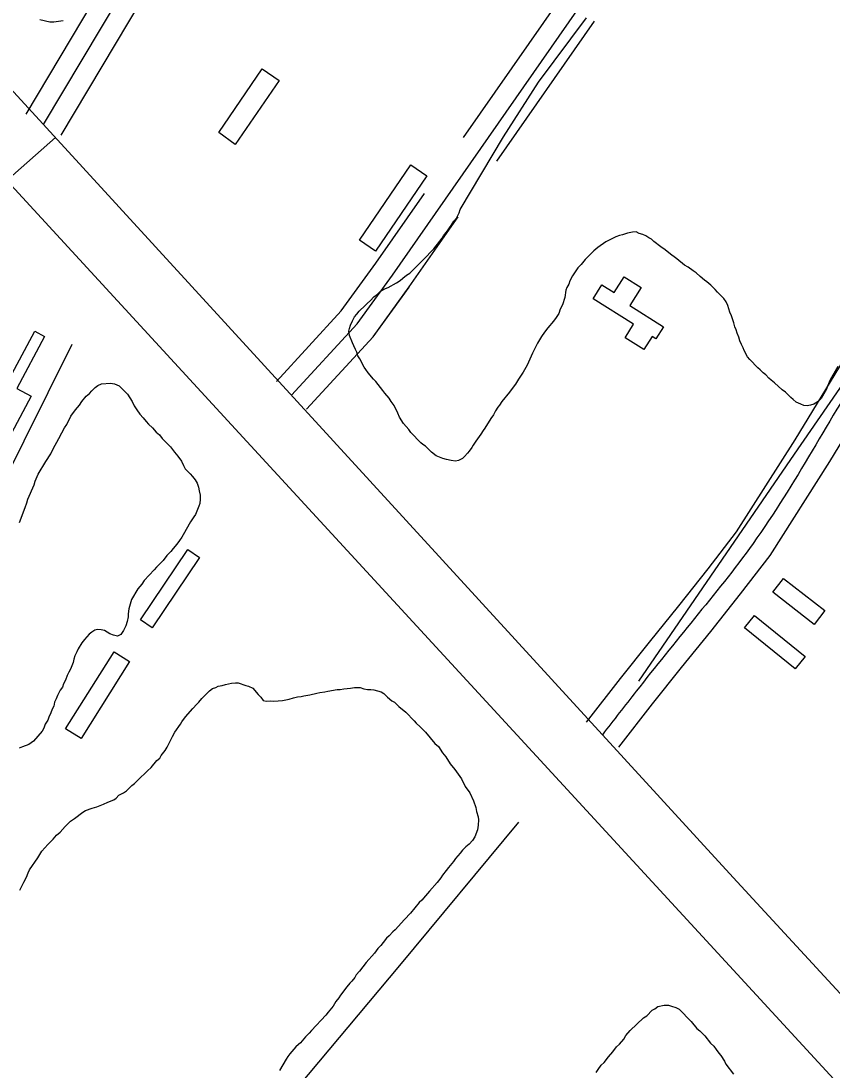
# Model space of a CAD drawing. Extents: x 3887375 to 3925618, y 296674 to 322633.
# Drawn here: x 3895997 to 3896591, y 306817 to 307586 of the extents above; entities that cross this region are included whole.
import ezdxf

# ---------------------------------------------------------------- set-up
doc = ezdxf.new("R2010")
doc.units = 0
for name, color, linetype in [('V-BLDG-OTLN', 7, 'Continuous'), ('V-RIVR-EDGE', 7, 'Continuous'), ('V-ROAD-CNTR', 7, 'Continuous'), ('V-SITE-VEGE', 7, 'Continuous'), ('V-TOPO-SHOR', 7, 'Continuous')]:
    doc.layers.add(name, color=color, linetype=linetype)

msp = doc.modelspace()

# ---------------------------------------------------------------- linework, layer by layer
at = {"layer": 'V-BLDG-OTLN'}
for points in [[(3896141.93, 307503.92), (3896173.77, 307550.56), (3896186.11, 307542.14), (3896154.07, 307495.2)], [(3896244.97, 307424.96), (3896282.71, 307480.37), (3896294.5, 307472.34), (3896256.75, 307416.92)], [(3896416.25, 307382.19), (3896422.66, 307392.35), (3896431.68, 307386.67), (3896438.93, 307398.16), (3896451.43, 307390.27), (3896443.18, 307377.19), (3896467.82, 307361.65), (3896462.25, 307352.81), (3896459.55, 307354.51), (3896453.46, 307344.86), (3896439.59, 307353.61), (3896445.84, 307363.52)], [(3895926.12, 307307.48), (3895951.31, 307354.97), (3895977.03, 307341.32), (3895970.39, 307328.81), (3895986.79, 307320.11), (3896007.1, 307358.4), (3896014.3, 307354.58), (3895993.99, 307316.29), (3896004.58, 307310.67), (3895986.02, 307275.7)], [(3896127.92, 307192.52), (3896093.1, 307141.05), (3896084.57, 307146.83), (3896119.38, 307198.3)], [(3896547.93, 307167.06), (3896555.8, 307177.15), (3896586.01, 307153.57), (3896578.13, 307143.48)], [(3896527.22, 307141.03), (3896534.4, 307149.92), (3896571.54, 307119.93), (3896564.35, 307111.04)], [(3896065.27, 307123.44), (3896076.67, 307116.25), (3896041.14, 307059.87), (3896029.74, 307067.05)]]:
    msp.add_lwpolyline(points, close=True, dxfattribs=at)
at = {"layer": 'V-RIVR-EDGE'}
msp.add_spline([(3894498.05, 310522.42), (3894530.03, 310496.11), (3894553.78, 310474.69), (3894579.94, 310451.31), (3894614.83, 310419.17), (3894633.24, 310400.67), (3894662.79, 310372.43), (3894685.08, 310353.44), (3894692.35, 310347.11), (3894709.79, 310328.13), (3894746.59, 310285.3), (3894785.84, 310252.18), (3894809.57, 310225.9), (3894830.41, 310205.45), (3894852.71, 310189.85), (3894866.75, 310171.85), (3894915.18, 310120.25), (3894950.06, 310083.74), (3894971.37, 310062.81), (3894999, 310039.43), (3895025.16, 310017.03), (3895052.79, 309992.68), (3895092.99, 309952.27), (3895110.91, 309932.8), (3895141.44, 309903.1), (3895188.91, 309855.88), (3895222.82, 309821.31), (3895255.75, 309784.32), (3895319.22, 309722.49), (3895350.7, 309688.42), (3895358.44, 309676.26), (3895364.73, 309669.44), (3895374.92, 309663.11), (3895388.97, 309650.44), (3895410.77, 309628.05), (3895448.54, 309583.28), (3895480.52, 309554.06), (3895503.76, 309527.78), (3895533.8, 309499.54), (3895577.4, 309454.75), (3895606.95, 309425.54), (3895653.45, 309378.81), (3895685.92, 309349.1), (3895719.83, 309314.54), (3895749.38, 309285.81), (3895790.55, 309242.49), (3895837.06, 309195.75), (3895863.69, 309164.12), (3895900.02, 309127.61), (3895944.1, 309081.37), (3895955.73, 309070.65), (3895974.63, 309054.58), (3896002.25, 309033.14), (3896032.78, 309003.93), (3896062.81, 308972.29), (3896082.67, 308950.39), (3896119.48, 308911.93), (3896139.34, 308892.46), (3896151.96, 308889.51), (3896163.12, 308883.66), (3896167.95, 308873.93), (3896170.35, 308862.27), (3896184.39, 308844.27), (3896211.03, 308816.04), (3896224.12, 308810.18), (3896236.73, 308802.37), (3896249.8, 308786.8), (3896255.61, 308776.59), (3896270.64, 308766.35), (3896280.32, 308753.22), (3896295.82, 308737.15), (3896375.27, 308661.2), (3896425.17, 308610.08), (3896464.41, 308570.65), (3896519.63, 308515.64), (3896548.69, 308483.03), (3896563.22, 308467.45), (3896597.61, 308430.94), (3896635.89, 308396.37), (3896666.41, 308365.7), (3896681.42, 308349.64), (3896712.43, 308320.42), (3896746.34, 308287.31), (3896777.36, 308260.04), (3896801.58, 308235.7), (3896820.47, 308215.26), (3896842.76, 308195.29), (3896851.46, 308181.19), (3896882.46, 308148.57), (3896918.81, 308116.43), (3896962.9, 308074.56), (3896997.76, 308033.19), (3897029.24, 307998.63), (3897042.32, 307985), (3897083.5, 307945.57), (3897107.23, 307918.31), (3897123.21, 307898.85), (3897130, 307898.83), (3897142.13, 307892.97), (3897145.99, 307882.28), (3897149.85, 307874.01), (3897162.93, 307860.38), (3897188.6, 307833.12), (3897229.29, 307788.83), (3897267.56, 307752.31), (3897300.5, 307715.81), (3897334.4, 307680.27), (3897361.53, 307651.07), (3897384.78, 307628.19), (3897411.42, 307598.98), (3897445.81, 307563.45), (3897494.26, 307516.71), (3897543.17, 307462.68), (3897584.83, 307418.38), (3897609.05, 307394.04), (3897646.83, 307355.58), (3897678.81, 307323.94), (3897715.15, 307290.34), (3897751.96, 307253.34), (3897766.97, 307236.31), (3897837.68, 307158.43), (3897886.6, 307104.4), (3897936, 307048.43), (3897965.54, 307015.34), (3898010.59, 306970.06), (3898027.54, 306949.14), (3898044.99, 306935.98), (3898063.87, 306914.08), (3898089.05, 306882.46), (3898117.14, 306854.7), (3898160.23, 306801.18), (3898195.59, 306763.7), (3898235.79, 306719.89), (3898261.46, 306693.6), (3898297.3, 306650.78), (3898332.65, 306612.33), (3898369.94, 306568.04), (3898397.54, 306534.95), (3898422.23, 306505.75), (3898462.9, 306455.14), (3898495.34, 306417.18), (3898521.97, 306382.15), (3898601.37, 306284.34), (3898652.22, 306228.37), (3898693.37, 306177.28), (3898729.68, 306130.57), (3898777.13, 306074.12), (3898825.55, 306014.26), (3898848.79, 305986.04), (3898903.98, 305917.43), (3898957.25, 305854.65), (3898984.35, 305818.16), (3899049.73, 305744.67), (3899107.84, 305679.45), (3899129.14, 305651.72), (3899142.69, 305630.31), (3899156.24, 305611.83), (3899175.12, 305587.98), (3899224.03, 305529.59), (3899255.99, 305493.57), (3899288.9, 305449.3), (3899312.61, 305415.24), (3899375.55, 305336.9), (3899410.9, 305296.02), (3899442.85, 305252.24), (3899470.43, 305211.86), (3899531.42, 305133.52), (3899579.35, 305071.24), (3899616.14, 305025.99), (3899647.13, 304986.09), (3899690.7, 304931.1), (3899729.41, 304876.62), (3899753.62, 304846.93), (3899770.56, 304821.64), (3899817.5, 304755.48), (3899845.56, 304713.16), (3899868.3, 304677.16), (3899889.6, 304650.4), (3899911.39, 304623.64), (3899955.44, 304569.14), (3899987.39, 304526.81), (3900012.56, 304494.21), (3900025.63, 304476.21), (3900037.24, 304456.75), (3900061.94, 304431.93), (3900070.67, 304424.13), (3900074.53, 304414.41), (3900074.99, 304404.21), (3900073.03, 304397.9), (3900071.55, 304388.68), (3900071.54, 304383.82), (3900075.9, 304378.96), (3900087.05, 304374.07), (3900096.26, 304367.74), (3900108.39, 304362.37), (3900117.11, 304353.6), (3900140.84, 304326.35), (3900165.54, 304299.09), (3900226.07, 304227.55), (3900277.87, 304164.29), (3900319.98, 304105.91), (3900352.41, 304062.61), (3900384.36, 304023.2), (3900411.47, 303988.16), (3900438.1, 303954.1), (3900462.8, 303926.85), (3900556.24, 303812.49), (3900597.89, 303762.85), (3900633.71, 303716.63), (3900652.59, 303691.33), (3900701.96, 303626.62), (3900774.57, 303530.77), (3900849.12, 303437.34), (3900903.35, 303371.16), (3900928.05, 303343.42), (3900948.87, 303317.63), (3901001.17, 303258.26), (3901038.95, 303216.88), (3901074.78, 303173.09), (3901092.2, 303147.31), (3901171.6, 303050.47), (3901205, 303008.62), (3901238.41, 302968.23), (3901274.74, 302927.83), (3901303.3, 302893.77), (3901343.98, 302847.53), (3901366.73, 302816.4), (3901404.5, 302770.17), (3901454.38, 302715.17), (3901507.18, 302659.19), (3901551.73, 302608.09), (3901584.66, 302570.61), (3901650.02, 302491.29), (3901680.99, 302443.62), (3901717.76, 302388.17), (3901785.52, 302298.16), (3901789.55, 302293.3)], degree=3, dxfattribs=at)
at = {"layer": 'V-ROAD-CNTR'}
for points in [[(3894371.05, 309296.79), (3895247.1, 308350.16), (3895855.91, 307682.01), (3896518.9, 306958), (3897377.51, 306026.63), (3898170.2, 305166.42), (3899138.1, 304112.58), (3899638.53, 303569.43)], [(3894332.83, 309265.64), (3895354.36, 308156.78), (3896156.88, 307283.54), (3897344.8, 305992.84), (3898830.34, 304376.58), (3899598.23, 303541.09)], [(3896195.28, 307311.4), (3896243.32, 307363.74), (3896269.25, 307399.53), (3896469.1, 307686.18), (3896638.95, 307932.3), (3896685.99, 307998.21), (3896718.77, 308040.29)], [(3896967.81, 307793.82), (3896919.98, 307757.95), (3896877.84, 307726.35), (3896846.97, 307696.65), (3896816.9, 307657.26), (3896789.37, 307617.29), (3896740.83, 307541.67), (3896692.25, 307466.87), (3896649.64, 307407.78), (3896606.26, 307348.03), (3896564.05, 307278.65), (3896521.08, 307211.33), (3896500.28, 307184.31), (3896478.74, 307157.13), (3896457.29, 307130.58), (3896435.93, 307103.75), (3896411.2, 307071.86)], [(3896985.81, 307769.82), (3896937.98, 307733.95), (3896897.31, 307703.45), (3896869.42, 307676.63), (3896841.19, 307639.64), (3896814.35, 307600.67), (3896766.03, 307525.4), (3896717.01, 307449.92), (3896673.94, 307390.19), (3896631.25, 307331.4), (3896589.51, 307262.78), (3896545.66, 307194.07), (3896523.92, 307165.85), (3896502.17, 307138.39), (3896480.69, 307111.81), (3896459.52, 307085.22), (3896434.91, 307053.48)], [(3896000.78, 307517.42), (3896100.61, 307684.87)], [(3896013.66, 307509.74), (3896113.49, 307677.19)], [(3896026.54, 307502.06), (3896126.37, 307669.51)], [(3896321.18, 307500.25), (3896392.56, 307602.62)], [(3896345.79, 307483.09), (3896417.17, 307585.47)], [(3896022.39, 307500.2), (3895986.61, 307468.83)], [(3896184.23, 307321.55), (3896231.69, 307373.25), (3896257.03, 307408.22), (3896292.64, 307459.3)], [(3896206.33, 307301.26), (3896254.96, 307354.24), (3896281.48, 307390.84), (3896317.25, 307442.14)], [(3896184.23, 307321.55), (3896231.69, 307373.25), (3896257.11, 307408.33)], [(3896206.33, 307301.26), (3896254.96, 307354.24), (3896281.4, 307390.73)]]:
    msp.add_lwpolyline(points, dxfattribs=at)
msp.add_spline([(3896976.81, 307781.82), (3896928.98, 307745.95), (3896887.57, 307714.9), (3896858.2, 307686.64), (3896801.86, 307608.98), (3896704.63, 307458.4), (3896618.76, 307339.72), (3896533.37, 307202.7), (3896490.46, 307147.76), (3896447.73, 307094.48), (3896423.06, 307062.67)], degree=3, dxfattribs=at)
at = {"layer": 'V-SITE-VEGE'}
for points in [[(3896309.62, 307431.97), (3896310.96, 307434.05), (3896312.29, 307435.87), (3896314.17, 307438.98), (3896316.04, 307441.32), (3896317.11, 307443.13), (3896318.18, 307445.21), (3896318.74, 307447.56), (3896350.66, 307500.76), (3896376.29, 307540.76), (3896411.44, 307588)], [(3896027.98, 307585.89), (3896021.08, 307584.78), (3896018.15, 307584.76), (3896010.96, 307586.57)], [(3896399.22, 307395.38), (3896398.4, 307392.78), (3896397.06, 307390.44), (3896396.24, 307388.35), (3896395.38, 307383.13), (3896393.74, 307377.65), (3896392.12, 307374.53), (3896391.03, 307371.4), (3896389.15, 307368.29), (3896387.29, 307365.69), (3896383.03, 307360.77), (3896380.63, 307357.66), (3896378.49, 307354.55), (3896375.54, 307349.61), (3896373.66, 307346.23), (3896371.77, 307342.33), (3896367.99, 307333.48), (3896365.03, 307328.28), (3896361.56, 307323.09), (3896359.41, 307319.45), (3896357.55, 307317.38), (3896354.88, 307313.75), (3896349.29, 307306.76), (3896347.68, 307304.16), (3896346.35, 307302.61), (3896344.74, 307300.01), (3896343.13, 307297.15), (3896341.26, 307294.29), (3896336.97, 307287.28), (3896335.63, 307285.47), (3896334.03, 307282.87), (3896330.29, 307277.68), (3896328.42, 307274.83), (3896327.35, 307273.01), (3896325.48, 307270.41), (3896324.15, 307268.86), (3896322.02, 307266.53), (3896320.43, 307264.98), (3896317.53, 307263.71), (3896315.42, 307263.22), (3896312.29, 307263.52), (3896308.89, 307264.35), (3896306.02, 307265.18), (3896301.33, 307267.08), (3896297.7, 307269.75), (3896296.15, 307271.34), (3896293.31, 307274), (3896291.49, 307275.33), (3896289.94, 307276.66), (3896282.71, 307284.1), (3896281.17, 307286.21), (3896277.3, 307290.72), (3896274.48, 307295.47), (3896273.21, 307298.37), (3896270.41, 307303.91), (3896268.35, 307306.82), (3896266.81, 307309.2), (3896263.72, 307312.91), (3896262.18, 307315.02), (3896260.37, 307317.14), (3896258.83, 307319.26), (3896257.03, 307321.38), (3896255.22, 307323.24), (3896251.35, 307327.74), (3896249.82, 307330.39), (3896248.53, 307331.97), (3896245.21, 307338.04), (3896243.93, 307340.42), (3896243.18, 307343.05), (3896242.16, 307344.9), (3896240.89, 307347.53), (3896239.87, 307349.9), (3896237.85, 307355.17), (3896237.37, 307358.32), (3896237.66, 307360.41), (3896238.48, 307362.76), (3896239.83, 307365.88), (3896241.44, 307369), (3896243.04, 307370.81), (3896244.91, 307373.15), (3896249.15, 307377.28), (3896250.74, 307378.57), (3896253.13, 307380.89), (3896255.52, 307383.48), (3896258.17, 307385.53), (3896260.56, 307387.6), (3896262.93, 307389.14), (3896266.09, 307390.4), (3896272.16, 307393.72), (3896274.81, 307395.52), (3896276.93, 307397.33), (3896279.58, 307399.39), (3896281.96, 307400.92), (3896289.39, 307408.16), (3896291.25, 307410.23), (3896294.17, 307413.07), (3896297.09, 307416.17), (3896299.49, 307418.76), (3896305.62, 307426.53), (3896306.69, 307428.35), (3896309.62, 307431.97)], [(3896595.58, 307332.45), (3896589.95, 307322.83), (3896588.05, 307318.15), (3896587.23, 307315.8), (3896583.21, 307309.05), (3896581.08, 307306.72), (3896577.91, 307304.93), (3896575.55, 307304.17), (3896572.92, 307303.69), (3896570.57, 307303.98), (3896568.48, 307304.8), (3896565.1, 307306.41), (3896562.77, 307308.28), (3896560.96, 307309.88), (3896559.41, 307311.47), (3896557.08, 307313.6), (3896554.75, 307315.46), (3896549.06, 307320.52), (3896546.72, 307322.38), (3896544.91, 307323.98), (3896542.85, 307326.36), (3896540.78, 307327.97), (3896538.71, 307330.09), (3896536.9, 307331.42), (3896530.96, 307337.53), (3896529.41, 307339.64), (3896526.85, 307344.13), (3896526.1, 307346.24), (3896524.82, 307348.61), (3896523.81, 307351.25), (3896523.06, 307353.87), (3896521.79, 307357.04), (3896521.04, 307359.4), (3896520.02, 307361.51), (3896519.27, 307364.4), (3896517.52, 307369.66), (3896516.5, 307372.3), (3896515, 307377.29), (3896513.73, 307379.93), (3896511.93, 307382.31), (3896507.28, 307387.09), (3896505.73, 307388.95), (3896504.18, 307390.28), (3896502.37, 307392.14), (3896499.52, 307394.53), (3896497.71, 307395.87), (3896494.6, 307398.53), (3896491.75, 307401.19), (3896489.42, 307402.53), (3896485.79, 307405.2), (3896483.19, 307406.81), (3896477.49, 307411.34), (3896475.68, 307412.93), (3896473.86, 307414.01), (3896471.79, 307415.87), (3896468.94, 307418), (3896465.82, 307420.14), (3896460.64, 307424.14), (3896459.09, 307425.73), (3896457.01, 307426.81), (3896454.93, 307428.15), (3896452.59, 307429.23), (3896449.98, 307430.05), (3896447.64, 307431.13), (3896445.02, 307430.9), (3896441.34, 307430.16), (3896437.66, 307428.91), (3896435.55, 307428.41), (3896432.92, 307427.4), (3896427.39, 307424.86), (3896425.54, 307423.84), (3896419.72, 307419.73), (3896416.8, 307417.14), (3896410.43, 307410.95), (3896407.5, 307407.32), (3896405.11, 307404.73), (3896402.97, 307401.88), (3896401.1, 307399.03), (3896399.22, 307395.38)], [(3896027.08, 307283.85), (3896028.95, 307287.48), (3896030.55, 307290.06), (3896033.5, 307296.01), (3896036.95, 307300.66), (3896039.87, 307304.26), (3896041.73, 307306.85), (3896044.91, 307310.71), (3896047.28, 307312.76), (3896048.87, 307314.57), (3896051.51, 307317.13), (3896053.36, 307318.67), (3896055.98, 307319.68), (3896062.76, 307320.37), (3896065.62, 307319.81), (3896068.99, 307318.2), (3896070.79, 307316.61), (3896075.16, 307312.12), (3896078.48, 307306.86), (3896080, 307303.71), (3896082.04, 307300.82), (3896084.08, 307297.66), (3896086.65, 307294.76), (3896088.7, 307292.13), (3896090.5, 307290.28), (3896093.32, 307287.64), (3896096.15, 307284.47), (3896098.46, 307282.35), (3896100.51, 307279.72), (3896104.11, 307276.02), (3896106.68, 307273.64), (3896109.5, 307269.69), (3896112.06, 307266.79), (3896114.62, 307263.11), (3896116.14, 307259.96), (3896117.41, 307257.6), (3896121.01, 307253.9), (3896122.8, 307251.79), (3896124.59, 307249.42), (3896126.13, 307247.05), (3896127.13, 307244.17), (3896127.61, 307241.3), (3896128.35, 307238.16), (3896128.31, 307235.29), (3896128, 307232.17), (3896127.46, 307230.09), (3896125.03, 307224.13), (3896123.7, 307222.33), (3896121.31, 307218.71), (3896115.96, 307209.14), (3896114.89, 307207.33), (3896113.3, 307205.01), (3896111.97, 307203.2), (3896110.12, 307200.88), (3896108.53, 307199.08), (3896106.94, 307197.02), (3896104.03, 307193.93), (3896101.11, 307190.32), (3896096.35, 307185.43), (3896094.76, 307183.37), (3896087.36, 307175.66), (3896085.5, 307173.08), (3896082.58, 307169.47), (3896078.05, 307161.71), (3896076.96, 307158.34), (3896076.13, 307154.96), (3896075.56, 307151.32), (3896075.53, 307148.98), (3896074.96, 307145.6), (3896073.87, 307142.48), (3896072.26, 307139.12), (3896070.14, 307136.02), (3896067.77, 307134.75), (3896064.92, 307135.57), (3896062.07, 307136.65), (3896058.19, 307139.05), (3896055.85, 307139.6), (3896053.24, 307139.64), (3896051.16, 307139.15), (3896049.05, 307137.88), (3896046.95, 307136.34), (3896043.5, 307132.48), (3896041.64, 307129.9), (3896038.98, 307125.5), (3896037.91, 307123.43), (3896036.56, 307120.33), (3896035.75, 307117.99), (3896035.2, 307115.65), (3896033.3, 307110.73), (3896032.23, 307108.39), (3896030.98, 307106.09)], [(3895995.95, 307218.09), (3896000.01, 307229.24), (3896001.36, 307232.61), (3896002.18, 307235.2), (3896006.75, 307245.82), (3896007.57, 307248.42), (3896009.73, 307253.6), (3896015.33, 307262.91), (3896019.05, 307268.59), (3896020.67, 307272.21), (3896024.68, 307279.71), (3896027.08, 307283.85)], [(3896030.98, 307106.09), (3896029.63, 307102.72), (3896028.29, 307099.87), (3896027.47, 307097.54), (3896025.88, 307095.21), (3896023.74, 307091.33), (3896022.93, 307089), (3896021.59, 307086.41), (3896021.02, 307083.55), (3896019.95, 307081.48), (3896018.87, 307078.63), (3896017.53, 307075.52), (3896016.71, 307073.19), (3896014.85, 307070.35), (3896013.77, 307067.49), (3896012.69, 307065.16), (3896006.34, 307057.96), (3896004.5, 307056.68), (3896002.92, 307055.4), (3895998.2, 307053.64), (3895995.85, 307052.89)], [(3895996.24, 306948.64), (3895997.58, 306951.75), (3895999.19, 306954.59), (3896001.06, 306958.22), (3896002.41, 306961.33), (3896003.22, 306963.66), (3896009.34, 306972.43), (3896012.27, 306977.35), (3896016.77, 306982.24), (3896020.73, 306986.09), (3896023.11, 306988.93), (3896025.75, 306991.24), (3896029.46, 306995.35), (3896033.42, 306999.21), (3896036.31, 307001.26), (3896042.37, 307005.86), (3896044.21, 307007.14), (3896049.19, 307008.9), (3896052.59, 307009.89), (3896057.56, 307011.65), (3896060.71, 307013.17), (3896065.17, 307014.93), (3896066.75, 307016.21), (3896068.86, 307018.27), (3896072.27, 307020.04), (3896074.38, 307021.58), (3896078.34, 307025.43), (3896080.19, 307026.97), (3896084.68, 307031.34), (3896087.84, 307034.16), (3896089.7, 307036.22), (3896092.33, 307038.53), (3896096.57, 307043.69), (3896098.68, 307045.48), (3896099.75, 307047.29), (3896102.67, 307051.16), (3896104.27, 307053.48), (3896108.02, 307061.25), (3896109.89, 307064.61), (3896113.88, 307070.29), (3896114.95, 307072.1), (3896117.6, 307075.71), (3896122.9, 307081.9), (3896125.81, 307084.98), (3896127.39, 307086.52), (3896129.51, 307089.1), (3896135.06, 307094.76), (3896137.43, 307096.55), (3896139.79, 307097.3), (3896141.63, 307098.32), (3896144.5, 307098.8), (3896146.86, 307099.55), (3896151.3, 307100.53), (3896154.17, 307100.75), (3896156.25, 307100.72), (3896161.7, 307098.82), (3896163.78, 307098.27), (3896166.88, 307096.67), (3896170.73, 307092.18), (3896172.79, 307090.07), (3896174.58, 307087.7), (3896176.65, 307087.15), (3896180.04, 307087.36), (3896182.39, 307087.33), (3896188.65, 307087.77), (3896193.62, 307088.74), (3896196.75, 307089.74), (3896199.63, 307090.48), (3896202.24, 307090.71), (3896204.33, 307091.2), (3896208.77, 307091.92), (3896213.74, 307093.16), (3896216.09, 307093.65), (3896219.75, 307094.12), (3896221.84, 307094.61), (3896228.63, 307095.82)], [(3896228.63, 307095.82), (3896230.98, 307095.79), (3896233.59, 307096.27), (3896238.55, 307096.73), (3896241.42, 307097.21), (3896245.59, 307097.15), (3896248.18, 307096.33), (3896251.04, 307095.77), (3896253.39, 307095.74), (3896255.47, 307095.45), (3896260.93, 307094.07), (3896262.99, 307092.74), (3896265.56, 307090.1), (3896268.65, 307087.45), (3896270.72, 307086.38), (3896273.81, 307083.21), (3896278.96, 307079.23), (3896285.13, 307072.89), (3896286.67, 307071.05), (3896289.5, 307068.4), (3896293.35, 307064.44), (3896300.28, 307056.27), (3896302.85, 307053.89), (3896305.91, 307049.41), (3896308.22, 307046.52), (3896311.54, 307041.26), (3896314.87, 307037.04), (3896317.43, 307033.62), (3896319.73, 307030.2), (3896322.52, 307024.69), (3896325.84, 307019.95), (3896328.63, 307014.18), (3896330.38, 307009.21), (3896330.86, 307006.33), (3896332.11, 307002.41), (3896332.35, 307000.32), (3896332.03, 306996.41), (3896331.46, 306993.03), (3896329.57, 306987.85), (3896327.97, 306985), (3896325.32, 306982.43), (3896322.95, 306980.38), (3896320.57, 306978.07), (3896318.72, 306975.75), (3896315.28, 306971.89), (3896313.95, 306969.82), (3896310.24, 306965.44), (3896308.64, 306963.12), (3896305.99, 306959.77), (3896304.66, 306957.7), (3896302.01, 306954.35), (3896296.45, 306947.91), (3896294.86, 306946.37), (3896293.53, 306944.56), (3896290.62, 306941.47), (3896288.77, 306939.67), (3896282.42, 306931.94), (3896277.92, 306927.32), (3896271.3, 306919.59), (3896269.46, 306918.05), (3896266.81, 306915.22), (3896264.96, 306913.42), (3896262.31, 306910.33), (3896260.72, 306908.27), (3896258.6, 306905.95), (3896255.95, 306902.6), (3896249.86, 306895.65), (3896245.09, 306889.46), (3896242.7, 306886.62), (3896241.64, 306884.81), (3896239.51, 306881.98), (3896237.93, 306880.43), (3896235.81, 306877.86), (3896231.03, 306871.67), (3896229.96, 306869.86), (3896227.84, 306867.02), (3896225.71, 306863.66), (3896222, 306859.28), (3896220.41, 306857.22), (3896209.83, 306845.9), (3896208.24, 306843.84), (3896205.59, 306841.27), (3896201.89, 306836.89), (3896200.3, 306835.61), (3896198.46, 306833.81), (3896193.96, 306828.66), (3896192.63, 306826.85), (3896191.29, 306824.79), (3896186.49, 306816.51)], [(3896418.39, 306815.2), (3896419.99, 306817.28), (3896422.14, 306820.39), (3896424.26, 306822.46), (3896427.47, 306826.62), (3896430.67, 306830.25), (3896433.34, 306833.88), (3896435.47, 306835.95), (3896438.67, 306839.58), (3896440.28, 306842.18), (3896443.47, 306845.81), (3896453.05, 306855.13), (3896455.69, 306856.66), (3896459.42, 306860.81), (3896461.54, 306861.83), (3896463.65, 306863.38), (3896468.39, 306864.36), (3896471.54, 306864.32), (3896473.63, 306863.76), (3896476.76, 306862.67), (3896479.37, 306861.59), (3896488.17, 306852.54), (3896492.29, 306847.24), (3896494.37, 306845.64), (3896497.99, 306841.91), (3896502.12, 306836.61), (3896504.71, 306834.48), (3896506.25, 306831.83), (3896508.31, 306829.18), (3896509.86, 306827.58), (3896512.43, 306823.35), (3896513.45, 306821.24), (3896519.12, 306813.82)]]:
    msp.add_lwpolyline(points, dxfattribs=at)
at = {"layer": 'V-TOPO-SHOR'}
for points in [[(3896680.56, 307437.66), (3896563.45, 307268.15), (3896449.55, 307101.76)], [(3896034.25, 307348.54), (3895945.92, 307171.13), (3895832.82, 306954), (3895714.18, 306717.46), (3895692.59, 306671.5)], [(3896361.48, 306998.46), (3896274.38, 306893.5), (3896110.36, 306697.63), (3895900.45, 306433.86)]]:
    msp.add_lwpolyline(points, dxfattribs=at)

doc.saveas('drawing.dxf')
